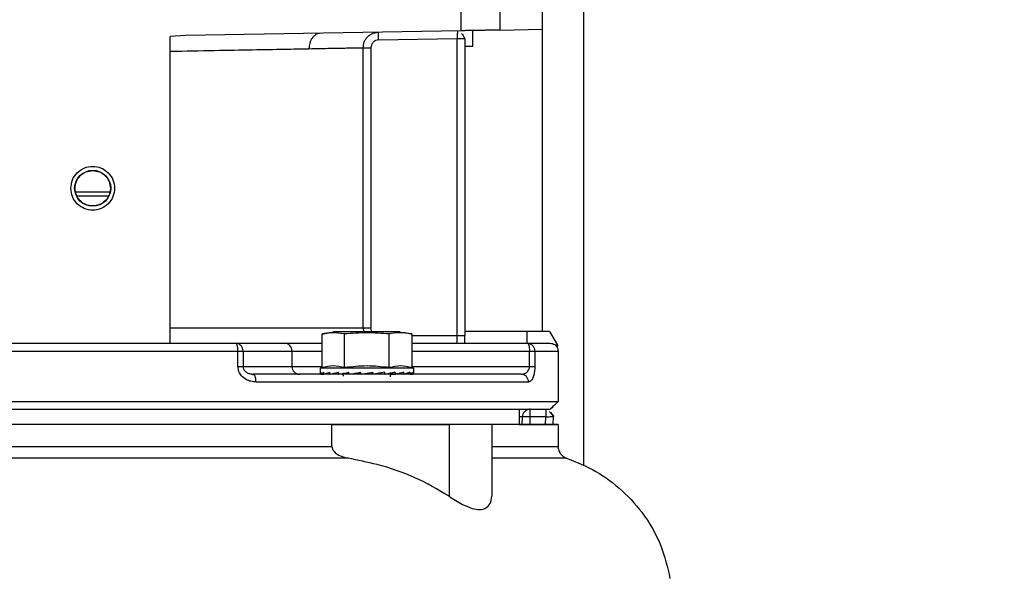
# Model space of a CAD drawing. Header units: inches. Extents: x 170 to 312, y 215 to 248.
# Tile 277 of 410: x 256.057 to 256.369, y 224.111 to 224.288. Entities that reach past the tile are written whole.
import ezdxf

# ---------------------------------------------------------------- set-up
doc = ezdxf.new("R2010")
doc.units = ezdxf.units.IN
doc.header["$LTSCALE"] = 0.25
doc.header["$MEASUREMENT"] = 0
doc.layers.add('ANNOTATIONS', color=1, linetype='Continuous')
doc.layers.add('STANDARD MOTOR RH', color=7, linetype='Continuous')
doc.styles.add('ARIAL', font='arial.ttf', dxfattribs={"height": 0.09375})
doc.dimstyles.new('STANDARD$0', dxfattribs={"dimtxt": 0.09375, "dimasz": 0.09375, "dimexe": 0.03125, "dimexo": 0.046875, "dimgap": 0.09, "dimtad": 0, "dimtih": 1, "dimtoh": 1, "dimdec": 4, "dimzin": 0, "dimdsep": 46, "dimtxsty": 'ARIAL', "dimcen": 0.09, "dimadec": 0, "dimazin": 0, "dimtfac": 1, "dimtdec": 4, "dimtofl": 0, "dimtmove": 0, "dimatfit": 1, "dimfxl": 1, "dimtolj": 1, "dimtzin": 0, "dimarcsym": 0})

# ---------------------------------------------------------------- blocks, each defined once
blk = doc.blocks.new('*D199')
at = {"layer": 'ANNOTATIONS', "color": 0, "lineweight": -2, "transparency": 16777216}
for p, q in [((255.2899369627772, 223.5853893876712), (255.2899369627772, 225.1525490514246)), ((256.3835555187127, 224.5784115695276), (256.3835555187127, 225.1525490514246)), ((255.3836869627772, 225.1212990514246), (255.5516362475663, 225.1212990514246)), ((256.2898055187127, 225.1212990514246), (256.1218562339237, 225.1212990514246))]:
    blk.add_line(p, q, dxfattribs=at)
at = {"layer": 'ANNOTATIONS', "color": 0, "transparency": 16777216}
for points in [[(255.3836869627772, 225.1369240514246), (255.3836869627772, 225.1056740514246), (255.2899369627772, 225.1212990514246)], [(256.2898055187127, 225.1369240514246), (256.2898055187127, 225.1056740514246), (256.3835555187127, 225.1212990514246)]]:
    blk.add_solid(points, dxfattribs=at)
at = {"layer": 'defpoints', "color": 0, "transparency": 16777216}
for p in [(255.2899369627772, 225.1212990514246), (256.3835555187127, 224.5315365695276), (255.2899369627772, 223.5385143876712)]:
    blk.add_point(p, dxfattribs=at)
at = {"layer": 'ANNOTATIONS', "color": 0, "transparency": 16777216, "insert": (255.836746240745, 225.1212990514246), "char_height": 0.09375, "attachment_point": 5, "style": 'ARIAL'}
blk.add_mtext('\\A1;17 3/8"', dxfattribs=at)
blk = doc.blocks.new('*D210')
at = {"layer": 'ANNOTATIONS', "color": 0, "lineweight": -2, "transparency": 16777216}
for p, q in [((255.289938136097, 223.5853893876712), (255.289938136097, 225.5862628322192)), ((256.5133110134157, 225.0116590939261), (256.5133110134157, 225.5862628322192)), ((255.383688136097, 225.5550128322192), (255.7205284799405, 225.5550128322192)), ((256.4195610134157, 225.5550128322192), (256.0827206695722, 225.5550128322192))]:
    blk.add_line(p, q, dxfattribs=at)
at = {"layer": 'ANNOTATIONS', "color": 0, "transparency": 16777216}
for points in [[(255.383688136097, 225.5706378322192), (255.383688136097, 225.5393878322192), (255.289938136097, 225.5550128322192)], [(256.4195610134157, 225.5706378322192), (256.4195610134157, 225.5393878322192), (256.5133110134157, 225.5550128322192)]]:
    blk.add_solid(points, dxfattribs=at)
at = {"layer": 'defpoints', "color": 0, "transparency": 16777216}
for p in [(256.5133110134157, 225.5550128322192), (256.5133110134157, 224.9647840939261), (255.289938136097, 223.5385143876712)]:
    blk.add_point(p, dxfattribs=at)
at = {"layer": 'ANNOTATIONS', "color": 0, "transparency": 16777216, "insert": (255.9016245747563, 225.5550128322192), "char_height": 0.09375, "attachment_point": 5, "style": 'ARIAL'}
blk.add_mtext('\\A1;20"', dxfattribs=at)

msp = doc.modelspace()

# ---------------------------------------------------------------- linework, layer by layer
at = {"layer": 'STANDARD MOTOR RH'}
for p, q in [((256.2225228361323, 224.1889823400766), (256.2225228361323, 224.6015743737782)), ((256.2356256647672, 224.1463673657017), (256.2356256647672, 224.4447648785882)), ((256.1966861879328, 224.284526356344), (256.1966861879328, 224.2910981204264)), ((256.2089893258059, 224.2910981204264), (256.2089893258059, 224.2847410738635)), ((256.1966861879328, 224.284526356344), (256.1092479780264, 224.2829998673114)), ((256.2089893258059, 224.2847410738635), (256.2225228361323, 224.2849769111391)), ((256.1092479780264, 224.2829998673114), (256.104412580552, 224.2826965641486)), ((256.104412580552, 224.1855175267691), (256.104412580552, 224.2826965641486)), ((256.1705068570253, 224.2816083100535), (256.1954558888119, 224.2820436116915)), ((256.1954558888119, 224.1852910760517), (256.1954558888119, 224.2820436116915)), ((256.197730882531, 224.2820436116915), (256.1979164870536, 224.2820436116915)), ((256.1979164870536, 224.2820436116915), (256.1979164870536, 224.1877515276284)), ((256.1656287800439, 224.1902125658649), (256.1656287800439, 224.2791478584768)), ((256.1656287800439, 224.2791478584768), (256.1680808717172, 224.2791478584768)), ((256.1680808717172, 224.2791478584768), (256.1680808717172, 224.1902125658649)), ((256.2003771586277, 224.279539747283), (256.1979164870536, 224.2794969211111)), ((256.0852709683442, 224.2332734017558), (256.0743497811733, 224.2332734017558)), ((256.104412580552, 224.1902125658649), (256.1680808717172, 224.1902125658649)), ((256.165877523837, 224.188921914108), (256.1656287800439, 224.1902125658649)), ((256.1525953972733, 224.1775665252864), (256.1525953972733, 224.1882396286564)), ((256.1772595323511, 224.188921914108), (256.1563441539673, 224.188921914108)), ((256.1596986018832, 224.1775665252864), (256.1596986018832, 224.1882396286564)), ((256.1739050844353, 224.1775665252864), (256.1739050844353, 224.1882396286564)), ((256.1810082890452, 224.1882396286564), (256.1810082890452, 224.1775665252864)), ((256.1810082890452, 224.1877515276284), (256.1979164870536, 224.1877515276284)), ((256.2247374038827, 224.1889823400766), (256.1979164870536, 224.1889823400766)), ((256.2176015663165, 224.1852910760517), (256.2176015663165, 224.1889823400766)), ((256.2247374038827, 224.1889823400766), (256.2272188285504, 224.1846838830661)), ((256.1251351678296, 224.1852910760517), (256.140657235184, 224.1852910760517)), ((256.1810082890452, 224.1852910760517), (256.2177254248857, 224.1852910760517)), ((256.2272188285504, 224.1846838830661), (256.2266461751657, 224.1846838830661)), ((256.2272188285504, 224.1846838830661), (256.2271753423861, 224.1838549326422)), ((256.0337091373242, 224.1828306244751), (256.1259034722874, 224.1828306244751)), ((256.1259034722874, 224.1779091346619), (256.1259034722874, 224.1828306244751)), ((256.1275119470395, 224.1828306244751), (256.1275119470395, 224.1779091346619)), ((256.1275119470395, 224.1828306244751), (256.1525953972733, 224.1828306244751)), ((256.1430340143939, 224.1828306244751), (256.1430340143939, 224.1779091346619)), ((256.1810082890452, 224.1828306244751), (256.2183623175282, 224.1828306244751)), ((256.2183623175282, 224.1779091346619), (256.2183623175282, 224.1828306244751)), ((256.2200630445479, 224.1828306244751), (256.2200630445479, 224.1779091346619)), ((256.2200630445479, 224.1828306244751), (256.2274441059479, 224.1828306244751)), ((256.2274441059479, 224.1828306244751), (256.2274441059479, 224.1668365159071)), ((256.1259034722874, 224.1779091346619), (256.1525953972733, 224.1779091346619)), ((256.1520380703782, 224.1774169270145), (256.1525953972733, 224.1775665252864)), ((256.1520380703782, 224.17579481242), (256.1520380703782, 224.1774169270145)), ((256.1815656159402, 224.1774169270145), (256.1520380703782, 224.1774169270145)), ((256.1810082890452, 224.1779091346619), (256.2200630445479, 224.1779091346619)), ((256.1810082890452, 224.1775665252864), (256.1815656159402, 224.1774169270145)), ((256.1815656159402, 224.1774169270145), (256.1815656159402, 224.17579481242)), ((256.130142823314, 224.1754938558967), (256.1310769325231, 224.1752767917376)), ((256.1301626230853, 224.1755765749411), (256.1307599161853, 224.1754486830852)), ((256.131077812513, 224.1752756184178), (256.1307599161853, 224.1754486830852)), ((256.1521594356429, 224.1754627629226), (256.152169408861, 224.1754633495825)), ((256.152169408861, 224.1754627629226), (256.1531725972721, 224.1755067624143)), ((256.1531472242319, 224.1754627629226), (256.1531765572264, 224.1754639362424)), ((256.1531766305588, 224.1754627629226), (256.1550996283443, 224.1755501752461)), ((256.1550656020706, 224.1754627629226), (256.1551120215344, 224.175465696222)), ((256.1551123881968, 224.1754627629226), (256.1578186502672, 224.1756000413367)), ((256.1577837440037, 224.1754627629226), (256.1578438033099, 224.1754680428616)), ((256.1578447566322, 224.1754627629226), (256.1611419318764, 224.1756686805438)), ((256.1604025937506, 224.175609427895), (256.16047189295, 224.1756270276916)), ((256.1604491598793, 224.175625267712), (256.1604025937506, 224.175609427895)), ((256.1611875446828, 224.1754627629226), (256.1644456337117, 224.175752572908)), ((256.1637150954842, 224.175609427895), (256.1648299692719, 224.1758124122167)), ((256.1644456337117, 224.175752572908), (256.1637150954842, 224.175609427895)), ((256.1678546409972, 224.175609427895), (256.1686981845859, 224.175752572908)), ((256.1686127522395, 224.1761127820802), (256.1687670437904, 224.1754627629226)), ((256.1707033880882, 224.175752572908), (256.1698885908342, 224.175609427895)), ((256.1706909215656, 224.1758071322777), (256.1707033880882, 224.175752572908)), ((256.1707033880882, 224.175752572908), (256.1724872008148, 224.1754627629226)), ((256.1735141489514, 224.1756604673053), (256.1758199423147, 224.1754627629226)), ((256.174798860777, 224.1755226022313), (256.1757589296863, 224.1754627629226)), ((256.1763128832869, 224.1755730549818), (256.1784912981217, 224.1754627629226)), ((256.1764006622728, 224.1755935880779), (256.1785380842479, 224.1754627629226)), ((256.1787912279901, 224.1755366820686), (256.1804270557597, 224.1754627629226)), ((256.1788178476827, 224.1755448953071), (256.1804564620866, 224.1754627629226)), ((256.1805401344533, 224.1755014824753), (256.1814342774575, 224.1754627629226)), ((256.1805434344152, 224.1755032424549), (256.1814443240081, 224.1754627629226)), ((256.2157479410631, 224.1754486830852), (256.2162138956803, 224.1755237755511)), ((256.2180520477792, 224.1729882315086), (256.1316234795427, 224.1729882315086)), ((255.9321685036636, 224.1668365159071), (256.2274441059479, 224.1668365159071)), ((256.2274441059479, 224.1668365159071), (256.2249711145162, 224.1643637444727)), ((256.2151414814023, 224.1643766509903), (256.2151415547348, 224.1594551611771)), ((256.2161019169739, 224.159455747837), (256.2161456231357, 224.1619578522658)), ((256.217558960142, 224.164154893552), (256.217585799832, 224.1641543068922)), ((256.2175668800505, 224.1641578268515), (256.2175926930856, 224.1641578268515)), ((256.218562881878, 224.159455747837), (256.2186058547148, 224.1619150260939)), ((256.2186058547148, 224.1619150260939), (256.2186058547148, 224.1643760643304)), ((256.2235615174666, 224.1619150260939), (256.2186058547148, 224.1619150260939)), ((256.2234326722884, 224.159455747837), (256.2235615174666, 224.1619150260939)), ((256.2251855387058, 224.1633177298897), (256.2258464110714, 224.1620341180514)), ((256.2258966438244, 224.159455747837), (256.2260323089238, 224.1620440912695)), ((256.2259634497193, 224.1622259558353), (256.2260323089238, 224.1620440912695)), ((256.1557151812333, 224.1594539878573), (256.1929022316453, 224.1594545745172)), ((256.1557152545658, 224.1525349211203), (256.1557151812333, 224.1594539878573)), ((256.1929022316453, 224.1594545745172), (256.1929023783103, 224.1367080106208)), ((256.2064356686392, 224.1594545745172), (256.2064358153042, 224.1367085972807)), ((256.2274446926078, 224.1594551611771), (256.2274447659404, 224.1525360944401))]:
    msp.add_line(p, q, dxfattribs=at)
at = {"layer": 'STANDARD MOTOR RH', "flags": 128}
for points in [[(256.1705068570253, 224.2816083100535), (256.1704984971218, 224.2820881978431), (256.1704904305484, 224.2825498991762), (256.1704830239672, 224.2829752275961), (256.1704764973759, 224.2833477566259), (256.1704711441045, 224.2836539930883), (256.1704671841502, 224.2838810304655), (256.1704647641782, 224.2840212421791), (256.1704639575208, 224.2840687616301)], [(256.1649129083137, 224.1754627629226), (256.1661444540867, 224.1756792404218), (256.1673806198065, 224.1758963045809), (256.1686127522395, 224.1761127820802)], [(256.2186058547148, 224.1619150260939), (256.2181258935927, 224.1619238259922), (256.2176643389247, 224.1619314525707), (256.2172390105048, 224.1619390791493), (256.216866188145, 224.1619455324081), (256.2165602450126, 224.1619508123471), (256.2163328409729, 224.1619549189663), (256.2161928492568, 224.1619572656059), (256.2161456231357, 224.1619578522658)], [(256.0684286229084, 224.1594534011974), (255.9326082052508, 224.1594534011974), (255.9321690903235, 224.1594539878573), (255.9493935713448, 224.1594539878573)], [(256.1557151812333, 224.1594539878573), (256.0689170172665, 224.1594539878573), (256.0580976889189, 224.1594534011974)], [(256.0798068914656, 224.1594539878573), (256.0684286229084, 224.1594534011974)], [(256.2274446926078, 224.1594551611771), (256.1521386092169, 224.1594545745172), (256.1427000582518, 224.1594539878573)], [(256.2020750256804, 224.1594551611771), (256.1970101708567, 224.1594545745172)], [(256.211909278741, 224.1594551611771), (256.2064356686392, 224.1594545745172)], [(256.2151415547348, 224.159455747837), (256.2256908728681, 224.159455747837), (256.2270055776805, 224.1594551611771)], [(256.0038986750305, 224.1525343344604), (256.0684286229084, 224.1525343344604), (256.0798069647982, 224.1525349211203), (256.1557152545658, 224.1525349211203)], [(256.2064357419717, 224.1525355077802), (256.211909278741, 224.1525360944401), (256.2274447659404, 224.1525360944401)], [(256.1608291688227, 224.1487996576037), (256.1081589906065, 224.1487996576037), (256.0968837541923, 224.1487990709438), (255.9987846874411, 224.1487990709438)], [(256.2301381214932, 224.1488008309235), (256.2214559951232, 224.1488008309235), (256.2172307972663, 224.1488002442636), (256.2064357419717, 224.1488002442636)]]:
    msp.add_lwpolyline(points, dxfattribs=at)
at = {"layer": 'STANDARD MOTOR RH'}
msp.add_circle((256.079806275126, 224.2345037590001), 0.005720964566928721, dxfattribs=at)
for centre, radius, start, end in [((256.1406148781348, 224.1828719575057), 0.002419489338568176, 359.0211474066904, 88.99689405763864), ((256.1454530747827, 224.1778677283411), 0.002419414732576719, 179.0193813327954, 268.9986601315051), ((256.2156670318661, 224.1730638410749), 0.002386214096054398, 358.1842223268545, 88.05690350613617), ((256.2242864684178, 224.1663443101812), 0.001968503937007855, 298.2291229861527, 331.7708770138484), ((256.2186058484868, 224.1619151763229), 0.002460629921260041, 90.0000000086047, 120.143901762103)]:
    msp.add_arc(centre, radius, start, end, dxfattribs=at)
at = {"layer": 'STANDARD MOTOR RH', "extrusion": (0, 0, -1)}
for centre, major_axis, ratio, start_param, end_param in [((256.1668018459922, 224.1757946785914), (-0.01476377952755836, 0), 0.1757871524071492, 6.154890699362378, 6.406153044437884), ((256.1668018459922, 224.1837465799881), (0, 0.06223454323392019), 0.2372280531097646, 4.578884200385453, 4.589421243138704), ((256.1668018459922, 224.1757946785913), (-0.01476331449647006, -0.0006915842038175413), 0.1694362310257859, 0.1414418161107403, 0.3927041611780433), ((256.1668018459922, 224.1837465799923), (-0.004031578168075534, 0.06222774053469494), 0.228236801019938, 4.593670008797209, 4.60420705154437), ((256.1668018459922, 224.1757946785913), (-0.01476241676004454, -0.001328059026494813), 0.1510418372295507, 0.4088913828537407, 0.6601537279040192), ((256.1668018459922, 224.1757946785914), (-0.01476241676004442, 0.001328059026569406), 0.1510418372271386, 5.617704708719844, 5.649603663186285), ((256.1668018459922, 224.1837465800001), (-0.007699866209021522, 0.0622150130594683), 0.2024732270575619, 4.603937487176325, 4.614474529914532), ((256.1668018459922, 224.1757946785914), (-0.01476201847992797, -0.001863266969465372), 0.1223802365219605, 0.6725492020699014, 0.923811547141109), ((256.1668018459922, 224.1757946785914), (-0.01476201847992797, 0.001863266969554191), 0.1223802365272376, 5.354046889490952, 5.40473773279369), ((256.1668018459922, 224.1837465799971), (-0.01072885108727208, 0.0622099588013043), 0.1630291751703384, 4.606993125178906, 4.617530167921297), ((256.1668018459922, 224.1757946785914), (-0.01476249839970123, -0.002264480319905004), 0.08588791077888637, 0.9320768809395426, 1.183339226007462), ((256.1668018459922, 224.1837465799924), (-0.0129570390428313, 0.06221708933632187), 0.1137473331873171, 4.602568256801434, 4.613105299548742), ((256.1668018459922, 224.1757946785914), (-0.01476336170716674, -0.002511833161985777), 0.04421959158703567, 1.188225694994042, 1.439488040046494), ((256.1668018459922, 224.1837465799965), (-0.01431068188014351, 0.06222894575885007), 0.05832561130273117, 4.592296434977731, 4.602833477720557), ((256.1668018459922, 224.1757946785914), (-0.01476336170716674, -0.002511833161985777), 0.04421959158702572, 4.335145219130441, 4.586407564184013), ((256.1668018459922, 224.1837465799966), (-0.01431068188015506, 0.06222894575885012), 0.05832561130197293, 1.707176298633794, 1.71771334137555), ((256.1668018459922, 224.1757946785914), (-0.01476249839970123, -0.002264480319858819), 0.08588791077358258, 4.078996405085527, 4.330258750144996), ((256.1668018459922, 224.1837465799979), (-0.01295703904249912, 0.06221708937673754), 0.1137473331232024, 1.717448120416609, 1.727985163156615), ((256.1668018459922, 224.1757946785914), (-0.01476201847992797, -0.001863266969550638), 0.1223802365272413, 3.819468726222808, 4.070731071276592), ((256.1668018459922, 224.1837465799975), (-0.01072885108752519, 0.06220995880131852), 0.1630291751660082, 1.721872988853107, 1.732410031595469), ((256.1668018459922, 224.1757946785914), (-0.01476241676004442, -0.001328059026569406), 0.1510418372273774, 3.555810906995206, 3.807073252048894), ((256.1668018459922, 224.18374658), (-0.007699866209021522, 0.06221501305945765), 0.2024732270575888, 1.718817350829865, 1.729354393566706), ((256.1668018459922, 224.1757946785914), (-0.01476331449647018, -0.0006915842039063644), 0.1694362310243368, 3.288361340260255, 3.539623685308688), ((256.1668018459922, 224.183746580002), (-0.004031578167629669, 0.06222774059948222), 0.2282368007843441, 1.70854987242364, 1.71908691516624), ((256.1668018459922, 224.1757946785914), (-0.01476377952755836, 0), 0.1757871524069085, 3.141592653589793, 3.269887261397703)]:
    msp.add_ellipse(centre, major_axis=major_axis, ratio=ratio, start_param=start_param, end_param=end_param, dxfattribs=at)
at = {"layer": 'STANDARD MOTOR RH'}
for points, knots in [([(256.1522579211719, 224.28375079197), (256.1517692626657, 224.2836772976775), (256.1510180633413, 224.2835643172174), (256.1501216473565, 224.2829442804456), (256.1495078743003, 224.2823080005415), (256.1490159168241, 224.2815234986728), (256.1485433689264, 224.2803861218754), (256.1484703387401, 224.2794430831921), (256.1484228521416, 224.2788298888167)], [0, 0, 0, 0, 0.2399541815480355, 0.368874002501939, 0.5004224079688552, 0.6319126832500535, 0.7606576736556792, 1, 1, 1, 1]), ([(256.1656287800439, 224.2791478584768), (256.1656941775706, 224.2797659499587), (256.1657939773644, 224.2807091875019), (256.1663967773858, 224.2818433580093), (256.1671337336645, 224.2827723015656), (256.1681240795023, 224.2834927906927), (256.1693168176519, 224.2839676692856), (256.1700633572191, 224.2840334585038), (256.1704639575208, 224.2840687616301)], [0, 0, 0, 0, 0.2415760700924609, 0.3686567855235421, 0.4995226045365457, 0.7063457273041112, 0.8424222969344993, 1, 1, 1, 1]), ([(256.195495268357, 224.2843051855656), (256.1954941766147, 224.2842423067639), (256.1954918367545, 224.2841075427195), (256.1954854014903, 224.2837297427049), (256.1954760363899, 224.2832252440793), (256.1954656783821, 224.2826171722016), (256.1954592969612, 224.2822432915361), (256.1954558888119, 224.2820436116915)], [0, 0, 0, 0, 0.1531986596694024, 0.3283407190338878, 0.6099717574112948, 0.7916961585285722, 1, 1, 1, 1]), ([(256.2089893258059, 224.2847410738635), (256.2089051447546, 224.2847392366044), (256.2087769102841, 224.2847364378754), (256.2080045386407, 224.2847241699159), (256.2070591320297, 224.2847068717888), (256.2057890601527, 224.2846852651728), (256.2042713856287, 224.2846577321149), (256.2028377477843, 224.2846340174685), (256.2014041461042, 224.2846085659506), (256.199886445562, 224.2845828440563), (256.1986164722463, 224.2845592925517), (256.1976709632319, 224.2845437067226), (256.1968986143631, 224.2845297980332), (256.1967703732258, 224.2845277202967), (256.1966861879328, 224.284526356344)], [0, 0, 0, 0, 0.1212506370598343, 0.1847032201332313, 0.2498970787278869, 0.3548284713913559, 0.4224387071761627, 0.5000002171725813, 0.5775622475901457, 0.645171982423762, 0.7501007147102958, 0.8152966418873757, 0.87874946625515, 1, 1, 1, 1]), ([(256.1979164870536, 224.2845474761), (256.1978861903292, 224.284546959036), (256.1978230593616, 224.2845458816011), (256.1974228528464, 224.2845389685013), (256.1969326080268, 224.2845305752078), (256.1966861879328, 224.284526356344)], [0, 0, 0, 0, 0.3145596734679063, 0.6554654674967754, 1, 1, 1, 1]), ([(256.1968392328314, 224.2835982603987), (256.1970328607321, 224.2834195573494), (256.1974511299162, 224.2830335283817), (256.1976421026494, 224.2823650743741), (256.1977446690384, 224.2820060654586)], [0, 0, 0, 0, 0.4629265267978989, 1, 1, 1, 1]), ([(256.1968480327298, 224.2836035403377), (256.1970383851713, 224.2834309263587), (256.1974533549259, 224.2830546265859), (256.1976424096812, 224.2823986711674), (256.1977447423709, 224.2820436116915)], [0, 0, 0, 0, 0.4587140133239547, 1, 1, 1, 1]), ([(256.2003771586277, 224.279539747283), (256.2003771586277, 224.2799348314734), (256.2003771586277, 224.2807247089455), (256.2003771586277, 224.2818061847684), (256.2003771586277, 224.2827404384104), (256.2003771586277, 224.2836732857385), (256.2003771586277, 224.284437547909), (256.2003771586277, 224.2845424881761), (256.2003771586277, 224.2845908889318)], [0, 0, 0, 0, 0.1506429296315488, 0.3011749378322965, 0.434738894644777, 0.5685045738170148, 0.800984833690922, 1, 1, 1, 1]), ([(256.1705068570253, 224.2816083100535), (256.1701878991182, 224.28156655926), (256.1695501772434, 224.2814830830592), (256.1687496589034, 224.2809130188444), (256.1681900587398, 224.2801053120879), (256.1681172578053, 224.2794669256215), (256.1680808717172, 224.2791478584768)], [0, 0, 0, 0, 0.2502249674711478, 0.5002977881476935, 0.7502475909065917, 0.9999999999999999, 0.9999999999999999, 0.9999999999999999, 0.9999999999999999]), ([(256.1954558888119, 224.2820436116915), (256.195780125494, 224.2820436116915), (256.1964284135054, 224.2820436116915), (256.1972148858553, 224.2820436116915), (256.197665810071, 224.2820436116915), (256.1977303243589, 224.2820436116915), (256.197730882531, 224.2820436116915)], [0, 0, 0, 0, 0.3323681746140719, 0.664546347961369, 0.9970976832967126, 1, 1, 1, 1]), ([(256.104412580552, 224.2780179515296), (256.109188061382, 224.278106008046), (256.118411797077, 224.2782760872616), (256.1304496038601, 224.2784958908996), (256.1405329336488, 224.278684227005), (256.145866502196, 224.2787826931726), (256.1484229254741, 224.2788298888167)], [0, 0, 0, 0, 0.2786471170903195, 0.5382007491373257, 0.7786558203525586, 1, 1, 1, 1]), ([(256.1484229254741, 224.2788298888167), (256.1508047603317, 224.2788737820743), (256.1555262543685, 224.2789607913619), (256.1605821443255, 224.2790543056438), (256.1641668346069, 224.2791204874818), (256.1651444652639, 224.2791387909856), (256.1656287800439, 224.2791478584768)], [0, 0, 0, 0, 0.2568074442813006, 0.5090675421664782, 0.7567937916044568, 1, 1, 1, 1]), ([(256.0728549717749, 224.2345036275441), (256.0729594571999, 224.2354135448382), (256.0731684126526, 224.2372332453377), (256.0747758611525, 224.2395472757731), (256.0770737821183, 224.2410929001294), (256.0798063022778, 224.2416359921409), (256.0825388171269, 224.2410929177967), (256.0848366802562, 224.2395472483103), (256.0864441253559, 224.2372332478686), (256.0866530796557, 224.2354135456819), (256.0867575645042, 224.2345036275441)], [0, 0, 0, 0, 0.1250148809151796, 0.2500113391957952, 0.375003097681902, 0.5000014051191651, 0.6249997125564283, 0.7499886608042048, 0.8749851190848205, 1, 1, 1, 1]), ([(256.0741950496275, 224.2345036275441), (256.0742796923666, 224.2352401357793), (256.0744487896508, 224.2367115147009), (256.0757467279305, 224.2385653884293), (256.0775999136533, 224.2398623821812), (256.0790703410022, 224.2400315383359), (256.0798063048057, 224.2401162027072)], [0, 0, 0, 0, 0.2503533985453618, 0.5001501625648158, 0.7498200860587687, 1, 1, 1, 1]), ([(256.0798063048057, 224.2401162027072), (256.0805425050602, 224.2400313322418), (256.082013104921, 224.239861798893), (256.0838666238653, 224.2385650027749), (256.0851635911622, 224.2367108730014), (256.0853327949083, 224.2352398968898), (256.0854174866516, 224.2345036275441)], [0, 0, 0, 0, 0.2502803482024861, 0.4999485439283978, 0.7497086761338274, 1, 1, 1, 1]), ([(256.0867575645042, 224.2345036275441), (256.0866530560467, 224.2335939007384), (256.0864440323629, 224.2317743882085), (256.0848365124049, 224.22946066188), (256.0825390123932, 224.2279142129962), (256.0798063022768, 224.2273713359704), (256.0770735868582, 224.2279142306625), (256.0747760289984, 224.2294606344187), (256.0731685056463, 224.2317743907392), (256.0729594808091, 224.233593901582), (256.0728549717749, 224.2345036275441)], [0, 0, 0, 0, 0.1249912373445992, 0.249990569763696, 0.3749974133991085, 0.4999985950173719, 0.6249997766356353, 0.7500094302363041, 0.875008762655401, 1, 1, 1, 1]), ([(256.0798063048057, 224.2288898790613), (256.0790706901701, 224.2289742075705), (256.0775995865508, 224.2291428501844), (256.0757468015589, 224.2304406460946), (256.0744485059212, 224.23229407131), (256.074279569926, 224.2337668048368), (256.0741950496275, 224.2345036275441)], [0, 0, 0, 0, 0.2498303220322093, 0.4996179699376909, 0.7496540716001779, 1, 1, 1, 1]), ([(256.0854174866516, 224.2345036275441), (256.0853328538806, 224.2337668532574), (256.0851636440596, 224.2322937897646), (256.083865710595, 224.2304395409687), (256.0820119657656, 224.2291433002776), (256.0805415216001, 224.228974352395), (256.0798063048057, 224.2288898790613)], [0, 0, 0, 0, 0.2503530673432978, 0.5005413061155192, 0.750272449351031, 1, 1, 1, 1]), ([(256.0847825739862, 224.2320431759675), (256.0842574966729, 224.2320431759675), (256.0826654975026, 224.2320431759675), (256.0792327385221, 224.2320431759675), (256.076476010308, 224.2320431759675), (256.0748300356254, 224.2320431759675)], [0, 0, 0, 0, 0.1654817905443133, 0.5017296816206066, 1, 1, 1, 1]), ([(256.1685026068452, 224.188921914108), (256.1684170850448, 224.1890346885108), (256.1681353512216, 224.189406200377), (256.1681032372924, 224.189881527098), (256.1680808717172, 224.1902125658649)], [0, 0, 0, 0, 0.3035553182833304, 1, 1, 1, 1]), ([(256.1524509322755, 224.1882091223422), (256.1532019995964, 224.1883624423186), (256.1545432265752, 224.1886362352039), (256.155895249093, 224.1888501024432), (256.1564901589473, 224.1889442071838)], [0, 0, 0, 0, 0.5599852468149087, 1, 1, 1, 1]), ([(256.1596986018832, 224.1882396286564), (256.1583280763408, 224.1884443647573), (256.1559585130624, 224.1887983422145), (256.153592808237, 224.1884053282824), (256.1525953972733, 224.1882396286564)], [0, 0, 0, 0, 0.5783873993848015, 0.9999999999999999, 0.9999999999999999, 0.9999999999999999, 0.9999999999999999]), ([(256.1739050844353, 224.1882396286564), (256.1715373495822, 224.1884261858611), (256.166801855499, 224.1887993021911), (256.1620663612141, 224.1884261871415), (256.1596986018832, 224.1882396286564)], [0, 0, 0, 0, 0.4999974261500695, 0.9999999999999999, 0.9999999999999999, 0.9999999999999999, 0.9999999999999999]), ([(256.1810082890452, 224.1882396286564), (256.1796378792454, 224.1884443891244), (256.1772688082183, 224.1887983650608), (256.1749025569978, 224.1884053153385), (256.1739050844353, 224.1882396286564)], [0, 0, 0, 0, 0.578458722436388, 1, 1, 1, 1]), ([(256.1771136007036, 224.1889442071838), (256.1778705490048, 224.1888232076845), (256.1792222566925, 224.1886071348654), (256.1805628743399, 224.1883307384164), (256.181152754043, 224.1882091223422)], [0, 0, 0, 0, 0.5599940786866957, 1, 1, 1, 1]), ([(256.1979164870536, 224.1852910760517), (256.1979164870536, 224.18567944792), (256.1979164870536, 224.1864562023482), (256.1979164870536, 224.1873197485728), (256.1979164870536, 224.1877515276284)], [0, 0, 0, 0, 0.4999931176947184, 1, 1, 1, 1]), ([(256.0344773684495, 224.1852910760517), (256.0393915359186, 224.1852910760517), (256.0492230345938, 224.1852910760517), (256.0644457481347, 224.1852910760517), (256.0798066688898, 224.1852910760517), (256.0951674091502, 224.1852910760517), (256.1103900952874, 224.1852910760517), (256.1202211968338, 224.1852910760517), (256.1251351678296, 224.1852910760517)], [0, 0, 0, 0, 0.1666354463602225, 0.3333781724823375, 0.5000002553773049, 0.6666342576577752, 0.833370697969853, 0.9999999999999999, 0.9999999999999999, 0.9999999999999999, 0.9999999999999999]), ([(256.1259034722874, 224.1828306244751), (256.1258931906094, 224.1831402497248), (256.1258773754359, 224.1836165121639), (256.1257816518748, 224.184188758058), (256.1256823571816, 224.1845840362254), (256.1255593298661, 224.1849003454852), (256.1253805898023, 224.1852081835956), (256.1252318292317, 224.1852584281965), (256.1251351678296, 224.1852910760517)], [0, 0, 0, 0, 0.2395020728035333, 0.3683996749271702, 0.4999514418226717, 0.6316247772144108, 0.7606377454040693, 0.9999999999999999, 0.9999999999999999, 0.9999999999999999, 0.9999999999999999]), ([(256.1275119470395, 224.1828306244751), (256.127476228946, 224.1831530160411), (256.1274047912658, 224.1837978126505), (256.1268550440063, 224.184611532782), (256.1260697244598, 224.18518016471), (256.1254466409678, 224.1852541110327), (256.1251351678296, 224.1852910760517)], [0, 0, 0, 0, 0.2500015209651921, 0.5000134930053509, 0.750061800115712, 1, 1, 1, 1]), ([(256.140657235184, 224.1852910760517), (256.1414469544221, 224.1852910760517), (256.1430263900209, 224.1852910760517), (256.1472291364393, 224.1852910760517), (256.1508845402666, 224.1852910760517), (256.1525953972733, 224.1852910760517)], [0, 0, 0, 0, 0.3472443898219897, 0.6944875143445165, 1, 1, 1, 1]), ([(256.2177254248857, 224.1852910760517), (256.2178088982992, 224.1852541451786), (256.2179758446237, 224.1851802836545), (256.2181863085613, 224.1846113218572), (256.2183336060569, 224.1837978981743), (256.2183527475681, 224.1831530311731), (256.2183623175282, 224.1828306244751)], [0, 0, 0, 0, 0.2499709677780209, 0.4999404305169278, 0.7499909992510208, 0.9999999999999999, 0.9999999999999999, 0.9999999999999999, 0.9999999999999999]), ([(256.2177254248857, 224.1852910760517), (256.2180195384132, 224.1852584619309), (256.2184720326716, 224.1852082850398), (256.2190159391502, 224.1849004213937), (256.2193908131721, 224.1845836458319), (256.219692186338, 224.1841890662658), (256.2199838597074, 224.1836164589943), (256.2200318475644, 224.1831402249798), (256.2200630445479, 224.1828306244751)], [0, 0, 0, 0, 0.2394507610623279, 0.3683954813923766, 0.4999835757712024, 0.6316583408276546, 0.7605404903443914, 1, 1, 1, 1]), ([(256.2177254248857, 224.1852910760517), (256.219169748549, 224.1852910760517), (256.2220592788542, 224.1852910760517), (256.2244966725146, 224.1852910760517), (256.2248212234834, 224.1852910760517), (256.2249834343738, 224.1852910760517)], [0, 0, 0, 0, 0.3332859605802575, 0.6667756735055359, 1, 1, 1, 1]), ([(256.2249834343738, 224.1852910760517), (256.2252211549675, 224.1852709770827), (256.2257151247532, 224.1852292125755), (256.2264085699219, 224.1848845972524), (256.2270066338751, 224.1843129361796), (256.2274068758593, 224.1835416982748), (256.2274290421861, 224.1829604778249), (256.2274396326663, 224.1826827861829)], [0, 0, 0, 0, 0.1779628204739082, 0.369796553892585, 0.5671314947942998, 0.7931869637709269, 1, 1, 1, 1]), ([(256.1259034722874, 224.1828306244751), (256.1260922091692, 224.1828306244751), (256.1264698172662, 224.1828306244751), (256.1269389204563, 224.1828306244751), (256.1273117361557, 224.1828306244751), (256.1274452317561, 224.1828306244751), (256.1275119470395, 224.1828306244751)], [0, 0, 0, 0, 0.2499221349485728, 0.5000221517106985, 0.750132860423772, 1, 1, 1, 1]), ([(256.2183623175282, 224.1828306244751), (256.2185550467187, 224.1828306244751), (256.218940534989, 224.1828306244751), (256.2194314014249, 224.1828306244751), (256.2198312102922, 224.1828306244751), (256.2199857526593, 224.1828306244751), (256.2200630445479, 224.1828306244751)], [0, 0, 0, 0, 0.2499684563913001, 0.4999756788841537, 0.7499208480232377, 1, 1, 1, 1]), ([(256.1316234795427, 224.1729882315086), (256.1310544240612, 224.1730291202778), (256.1300169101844, 224.1731036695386), (256.1284059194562, 224.1737415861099), (256.1270662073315, 224.17477419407), (256.1260896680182, 224.1762841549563), (256.1259662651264, 224.1773611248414), (256.1259034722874, 224.1779091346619)], [0, 0, 0, 0, 0.2105566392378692, 0.3838912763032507, 0.6274571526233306, 0.810433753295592, 1, 1, 1, 1]), ([(256.1275119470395, 224.1779091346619), (256.1275198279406, 224.177780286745), (256.1275360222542, 224.1775155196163), (256.1277137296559, 224.1769788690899), (256.128192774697, 224.1763142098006), (256.1290683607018, 224.1757075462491), (256.129784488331, 224.1756218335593), (256.1301626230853, 224.1755765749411)], [0, 0, 0, 0, 0.08583176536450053, 0.1763740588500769, 0.3821177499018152, 0.6737414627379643, 1, 1, 1, 1]), ([(256.1596986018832, 224.1775665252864), (256.1585260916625, 224.177819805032), (256.156158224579, 224.1783312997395), (256.1537906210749, 224.1778230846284), (256.1525953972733, 224.1775665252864)], [0, 0, 0, 0, 0.4951756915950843, 1, 1, 1, 1]), ([(256.1739050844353, 224.1775665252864), (256.1715601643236, 224.1778198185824), (256.1668250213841, 224.1783312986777), (256.1620891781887, 224.177823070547), (256.1596986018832, 224.1775665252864)], [0, 0, 0, 0, 0.4952163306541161, 1, 1, 1, 1]), ([(256.1810082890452, 224.1775665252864), (256.1798358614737, 224.1778198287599), (256.1774685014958, 224.1783312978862), (256.1751003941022, 224.1778230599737), (256.1739050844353, 224.1775665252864)], [0, 0, 0, 0, 0.4952468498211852, 1, 1, 1, 1]), ([(256.2157479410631, 224.1754486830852), (256.2162300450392, 224.1755090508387), (256.216993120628, 224.1756046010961), (256.2178351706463, 224.1763104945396), (256.2182056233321, 224.1769789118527), (256.2183431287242, 224.1775152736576), (256.2183560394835, 224.1777802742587), (256.2183623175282, 224.1779091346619)], [0, 0, 0, 0, 0.4261985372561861, 0.6745882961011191, 0.8496896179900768, 0.9269093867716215, 1, 1, 1, 1]), ([(256.2200630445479, 224.1779091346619), (256.2200424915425, 224.1773611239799), (256.2200020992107, 224.1762841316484), (256.2196775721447, 224.1747740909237), (256.219218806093, 224.1737418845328), (256.2186474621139, 224.173103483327), (256.2182629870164, 224.1730290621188), (256.2180520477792, 224.1729882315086)], [0, 0, 0, 0, 0.1895639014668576, 0.3725454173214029, 0.6161414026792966, 0.7893990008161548, 1, 1, 1, 1]), ([(256.2157479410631, 224.1754486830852), (256.213786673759, 224.1754486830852), (256.2098640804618, 224.1754486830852), (256.2020870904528, 224.1754486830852), (256.1930300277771, 224.1754486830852), (256.1826551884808, 224.1754486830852), (256.1711211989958, 224.1754486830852), (256.1585359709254, 224.1754486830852), (256.1450968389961, 224.1754486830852), (256.1355388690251, 224.1754486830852), (256.1307599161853, 224.1754486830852)], [0, 0, 0, 0, 0.1249961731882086, 0.2499960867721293, 0.3749943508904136, 0.4999959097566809, 0.6249977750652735, 0.750001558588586, 0.8750016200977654, 1, 1, 1, 1]), ([(256.1316234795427, 224.1729882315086), (256.1316119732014, 224.1732976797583), (256.1315942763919, 224.1737736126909), (256.1314866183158, 224.174347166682), (256.1313748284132, 224.1747389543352), (256.1312373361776, 224.1750642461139), (256.1311306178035, 224.1752056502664), (256.131077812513, 224.1752756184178)], [0, 0, 0, 0, 0.314901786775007, 0.4843204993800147, 0.6573040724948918, 0.8304307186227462, 1, 1, 1, 1]), ([(256.1594197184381, 224.1748262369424), (256.1594166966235, 224.1748771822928), (256.159410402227, 224.1749833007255), (256.1593480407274, 224.1751369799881), (256.1592457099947, 224.1752743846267), (256.1591084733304, 224.1753770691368), (256.1589570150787, 224.1754383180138), (256.1588533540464, 224.1754453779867), (256.1588048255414, 224.1754486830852)], [0, 0, 0, 0, 0.1568984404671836, 0.3268171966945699, 0.5037286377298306, 0.6803837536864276, 0.8503729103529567, 1, 1, 1, 1]), ([(256.174798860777, 224.1754486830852), (256.1747503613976, 224.1754453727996), (256.1746467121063, 224.1754382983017), (256.1744951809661, 224.1753770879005), (256.1743581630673, 224.1752743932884), (256.1742549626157, 224.1751369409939), (256.1741954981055, 224.1749830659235), (256.174176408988, 224.1748294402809), (256.1741933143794, 224.1747330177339), (256.1742013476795, 224.1746871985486)], [0, 0, 0, 0, 0.1306837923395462, 0.2792877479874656, 0.4336551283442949, 0.5882464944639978, 0.7367274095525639, 0.8748950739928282, 0.9999999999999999, 0.9999999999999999, 0.9999999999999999, 0.9999999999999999]), ([(256.225559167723, 224.1648635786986), (256.22558681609, 224.1648807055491), (256.2258245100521, 224.1650279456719), (256.2260155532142, 224.1652834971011), (256.2260759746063, 224.1655274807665), (256.2260768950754, 224.1655311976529)], [0, 0, 0, 0, 0.114750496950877, 0.9865139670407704, 0.9999999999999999, 0.9999999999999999, 0.9999999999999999, 0.9999999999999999]), ([(255.9346291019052, 224.1643760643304), (255.9348687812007, 224.1643760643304), (255.9353481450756, 224.1643760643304), (255.9392047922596, 224.1643760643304), (255.9452884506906, 224.1643760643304), (255.9537216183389, 224.1643760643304), (255.9642994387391, 224.1643760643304), (255.976857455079, 224.1643760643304), (255.9911750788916, 224.1643760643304), (256.0070099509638, 224.1643760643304), (256.0240907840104, 224.1643760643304), (256.0421239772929, 224.1643760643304), (256.0608027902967, 224.1643760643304), (256.073471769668, 224.1643760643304), (256.0798063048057, 224.1643760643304)], [0, 0, 0, 0, 0.08333205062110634, 0.1666659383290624, 0.2499992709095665, 0.333333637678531, 0.4166659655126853, 0.4999975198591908, 0.5833329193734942, 0.6666666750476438, 0.7499991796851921, 0.8333335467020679, 0.9166661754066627, 1, 1, 1, 1]), ([(256.0798063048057, 224.1643760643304), (256.0861408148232, 224.1643760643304), (256.0988097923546, 224.1643760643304), (256.1174885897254, 224.1643760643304), (256.135521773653, 224.1643760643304), (256.1526025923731, 224.1643760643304), (256.1684375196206, 224.1643760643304), (256.1827550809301, 224.1643760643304), (256.1953130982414, 224.1643760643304), (256.2058909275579, 224.1643760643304), (256.2143240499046, 224.1643760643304), (256.2204078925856, 224.1643760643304), (256.2242642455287, 224.1643760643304), (256.2247437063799, 224.1643760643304), (256.2249834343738, 224.1643760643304)], [0, 0, 0, 0, 0.08333352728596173, 0.1666664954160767, 0.2500005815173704, 0.3333331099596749, 0.416667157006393, 0.5000023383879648, 0.5833339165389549, 0.6666662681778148, 0.7500006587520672, 0.8333341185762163, 0.9166679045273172, 1, 1, 1, 1]), ([(256.2161456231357, 224.1619578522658), (256.2160976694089, 224.1619605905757), (256.2160202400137, 224.1619650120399), (256.215383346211, 224.1619678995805), (256.2151408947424, 224.1619689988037)], [0, 0, 0, 0, 0.6193219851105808, 1, 1, 1, 1]), ([(256.2161456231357, 224.1619578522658), (256.2161882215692, 224.1622739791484), (256.2162734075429, 224.1629061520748), (256.2168001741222, 224.1636908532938), (256.2173114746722, 224.1639766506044), (256.2175442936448, 224.1641067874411)], [0, 0, 0, 0, 0.3526639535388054, 0.7052377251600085, 1, 1, 1, 1]), ([(256.2235615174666, 224.1641971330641), (256.2235615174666, 224.1641943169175), (256.2235615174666, 224.1641320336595), (256.2235615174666, 224.1636740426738), (256.2235615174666, 224.1628877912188), (256.2235615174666, 224.1622392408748), (256.2235615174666, 224.1619150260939)], [0, 0, 0, 0, 0.01553340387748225, 0.3435442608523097, 0.6718332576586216, 1, 1, 1, 1]), ([(256.2235615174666, 224.1619150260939), (256.2237618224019, 224.1619253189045), (256.2241367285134, 224.1619445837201), (256.2247454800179, 224.1619755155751), (256.2252555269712, 224.162003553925), (256.2256358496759, 224.1620228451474), (256.2259466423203, 224.1620388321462), (256.2259983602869, 224.1620420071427), (256.2260323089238, 224.1620440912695)], [0, 0, 0, 0, 0.1553557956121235, 0.2907758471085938, 0.5007585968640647, 0.6311875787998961, 0.7579046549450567, 1, 1, 1, 1]), ([(256.2247415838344, 224.1636755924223), (256.2248156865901, 224.1635469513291), (256.2251172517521, 224.1630234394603), (256.2258724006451, 224.1625328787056), (256.2259524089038, 224.1622631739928), (256.2259634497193, 224.1622259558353)], [0, 0, 0, 0, 0.2192525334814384, 0.8922600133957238, 1, 1, 1, 1]), ([(256.1557152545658, 224.1525349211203), (256.155741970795, 224.1522916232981), (256.1558015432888, 224.1517491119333), (256.1563480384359, 224.1508749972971), (256.1575667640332, 224.1498392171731), (256.1591789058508, 224.1491510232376), (256.1604080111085, 224.1488893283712), (256.1608291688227, 224.1487996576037)], [0, 0, 0, 0, 0.1073295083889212, 0.239325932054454, 0.4431562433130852, 0.8091953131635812, 1, 1, 1, 1]), ([(256.2274474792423, 224.1526839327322), (256.2274797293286, 224.1522071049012), (256.2275460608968, 224.1512263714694), (256.2282667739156, 224.1500171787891), (256.2292188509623, 224.1491629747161), (256.2299321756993, 224.1488897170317), (256.2302790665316, 224.1487568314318)], [0, 0, 0, 0, 0.2731085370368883, 0.5617261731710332, 0.7868668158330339, 1, 1, 1, 1]), ([(256.1929023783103, 224.1367080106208), (256.1893444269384, 224.1388037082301), (256.182121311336, 224.1430582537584), (256.1711244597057, 224.1466939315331), (256.1638983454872, 224.1481719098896), (256.1608291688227, 224.1487996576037)], [0, 0, 0, 0, 0.3583320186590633, 0.7274617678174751, 1, 1, 1, 1]), ([(256.2291308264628, 224.1491240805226), (256.2322542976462, 224.1479523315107), (256.2386187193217, 224.1455647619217), (256.2470931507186, 224.1395331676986), (256.2546414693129, 224.1314194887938), (256.2604255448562, 224.1216365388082), (256.2621439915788, 224.1141285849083), (256.2629464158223, 224.1106227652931)], [0, 0, 0, 0, 0.1852715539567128, 0.3775115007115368, 0.572721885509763, 0.8004835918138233, 1, 1, 1, 1]), ([(256.1929023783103, 224.1367080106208), (256.1943191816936, 224.1357937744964), (256.1967551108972, 224.134221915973), (256.2001088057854, 224.1327932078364), (256.2026563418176, 224.1323817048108), (256.204694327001, 224.1328812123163), (256.2061577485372, 224.1343637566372), (256.2063382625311, 224.1358859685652), (256.2064358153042, 224.1367085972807)], [0, 0, 0, 0, 0.2175781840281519, 0.3740851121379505, 0.5058346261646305, 0.6376892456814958, 0.8042012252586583, 1, 1, 1, 1])]:
    msp.add_open_spline(points, degree=3, knots=knots, dxfattribs=at)

# ---------------------------------------------------------------- dimensions: what is measured, and where the dimension line sits
at = {"layer": 'ANNOTATIONS'}
dim = msp.add_linear_dim(base=(256.5133110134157, 225.5550128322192), p1=(255.289938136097, 223.5385143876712), p2=(256.5133110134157, 224.9647840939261), angle=180, text='20"', dimstyle='STANDARD$0', dxfattribs=at)
dim.commit()
dim.dimension.update_dxf_attribs({"geometry": '*D210', "text_midpoint": (255.9016245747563, 225.5550128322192), "dimtype": 160})
dim = msp.add_linear_dim(base=(255.2899369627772, 225.1212990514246), p1=(256.3835555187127, 224.5315365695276), p2=(255.2899369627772, 223.5385143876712), text='17 3/8"', dimstyle='STANDARD$0', dxfattribs=at)
dim.commit()
dim.dimension.update_dxf_attribs({"geometry": '*D199', "text_midpoint": (255.836746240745, 225.1212990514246), "dimtype": 160})

doc.saveas('drawing.dxf')
